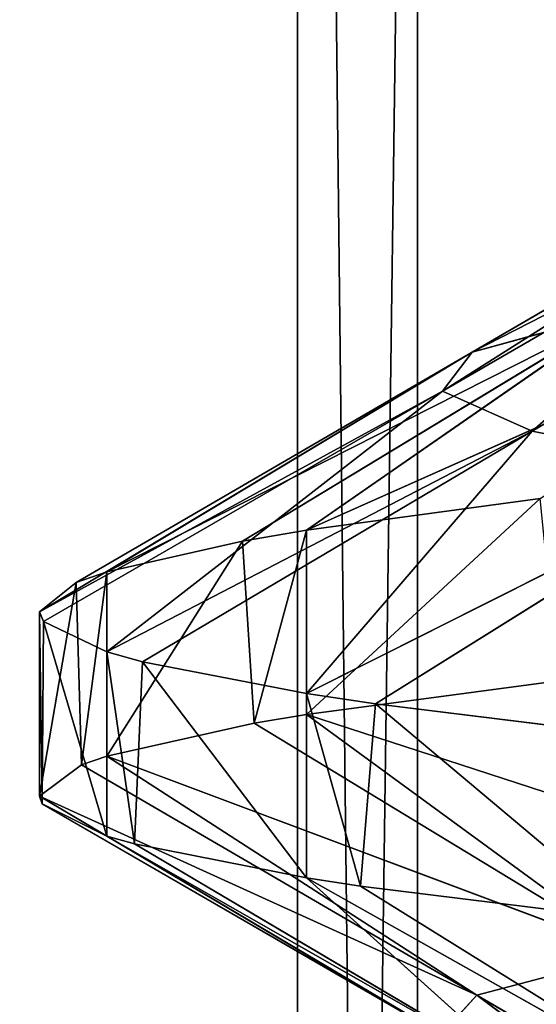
# Model space of a CAD drawing. Extents: x 23.4 to 34.4, y 0.2 to 38.3.
# Tile 243 of 595: x 28.6356 to 28.6706, y 24.8694 to 24.9362. Entities that reach past the tile are written whole.
import ezdxf

# ---------------------------------------------------------------- set-up
doc = ezdxf.new("R2010")
doc.units = 0
doc.header["$LTSCALE"] = 2.54
doc.layers.get('0').update_dxf_attribs({"color": 13, "linetype": 'CONTINUOUS'})

# ---------------------------------------------------------------- blocks, each defined once
blk = doc.blocks.new('SZCZOTKA_DO_WC_MOURO_-_WOL')
at = {"color": 0}
for p, q in [((28.662585, 24.445999, 4.790789), (28.631888, 27.183499, 4.740093)), ((28.662585, 24.445999, 4.790789), (28.631888, 27.183499, 4.740093)), ((28.65444, 24.445999, 4.400842), (28.65444, 27.183499, 4.400842)), ((28.65444, 24.445999, 4.400842), (28.65444, 27.183499, 4.400842)), ((28.65444, 24.445999, 4.400842), (28.69158, 27.183499, 4.354656)), ((28.65444, 24.445999, 4.400842), (28.69158, 27.183499, 4.354656)), ((28.662585, 24.445999, 4.790789), (28.662585, 27.183499, 4.790789)), ((28.662585, 24.445999, 4.790789), (28.662585, 27.183499, 4.790789)), ((28.702359, 24.932053, 4.663581), (28.66629, 24.913615, 4.625068)), ((28.702359, 24.932053, 4.663581), (28.66629, 24.913615, 4.625068)), ((28.664276, 24.910976, 4.578366), (28.693127, 24.92924, 4.62159)), ((28.664276, 24.910976, 4.578366), (28.693127, 24.92924, 4.62159)), ((28.66629, 24.913615, 4.625068), (28.693127, 24.92924, 4.62159)), ((28.66629, 24.913615, 4.625068), (28.693127, 24.92924, 4.62159)), ((28.664276, 24.910976, 4.578366), (28.691315, 24.926601, 4.57952)), ((28.664276, 24.910976, 4.578366), (28.691315, 24.926601, 4.57952)), ((28.691315, 24.926601, 4.57952), (28.670374, 24.908244, 4.531491)), ((28.691315, 24.926601, 4.57952), (28.670374, 24.908244, 4.531491)), ((28.670374, 24.908244, 4.531491), (28.696805, 24.923869, 4.537293)), ((28.670374, 24.908244, 4.531491), (28.696805, 24.923869, 4.537293)), ((28.655057, 24.901537, 4.692606), (28.694919, 24.919305, 4.716127)), ((28.655057, 24.901537, 4.692606), (28.694919, 24.919305, 4.716127)), ((28.676535, 24.916426, 4.67168), (28.641522, 24.898715, 4.642094)), ((28.676535, 24.916426, 4.67168), (28.641522, 24.898715, 4.642094)), ((28.650714, 24.900803, 4.679779), (28.676535, 24.916426, 4.67168)), ((28.650714, 24.900803, 4.679779), (28.676535, 24.916426, 4.67168)), ((28.655057, 24.901537, 4.692606), (28.676535, 24.916426, 4.67168)), ((28.655057, 24.901537, 4.692606), (28.676535, 24.916426, 4.67168)), ((28.66629, 24.913615, 4.625068), (28.676535, 24.916426, 4.67168)), ((28.66629, 24.913615, 4.625068), (28.676535, 24.916426, 4.67168)), ((28.636963, 24.895999, 4.59), (28.66629, 24.913615, 4.625068)), ((28.636963, 24.895999, 4.59), (28.66629, 24.913615, 4.625068)), ((28.66629, 24.913615, 4.625068), (28.63945, 24.89799, 4.628545)), ((28.66629, 24.913615, 4.625068), (28.63945, 24.89799, 4.628545)), ((28.66629, 24.913615, 4.625068), (28.641522, 24.898715, 4.642094)), ((28.66629, 24.913615, 4.625068), (28.641522, 24.898715, 4.642094)), ((28.66629, 24.913615, 4.625068), (28.664276, 24.910976, 4.578366)), ((28.66629, 24.913615, 4.625068), (28.664276, 24.910976, 4.578366)), ((28.636963, 24.895999, 4.59), (28.664276, 24.910976, 4.578366)), ((28.636963, 24.895999, 4.59), (28.664276, 24.910976, 4.578366)), ((28.637238, 24.895351, 4.577213), (28.664276, 24.910976, 4.578366)), ((28.637238, 24.895351, 4.577213), (28.664276, 24.910976, 4.578366)), ((28.664276, 24.910976, 4.578366), (28.641522, 24.893285, 4.537905)), ((28.664276, 24.910976, 4.578366), (28.641522, 24.893285, 4.537905)), ((28.670374, 24.908244, 4.531491), (28.664276, 24.910976, 4.578366)), ((28.670374, 24.908244, 4.531491), (28.664276, 24.910976, 4.578366)), ((28.670374, 24.908244, 4.531491), (28.641522, 24.893285, 4.537905)), ((28.670374, 24.908244, 4.531491), (28.641522, 24.893285, 4.537905)), ((28.670374, 24.908244, 4.531491), (28.643939, 24.892619, 4.52569)), ((28.670374, 24.908244, 4.531491), (28.643939, 24.892619, 4.52569)), ((28.655057, 24.890462, 4.487394), (28.670374, 24.908244, 4.531491)), ((28.655057, 24.890462, 4.487394), (28.670374, 24.908244, 4.531491)), ((28.670374, 24.908244, 4.531491), (28.684744, 24.905383, 4.48569)), ((28.670374, 24.908244, 4.531491), (28.684744, 24.905383, 4.48569)), ((28.655057, 24.890462, 4.487394), (28.684744, 24.905383, 4.48569)), ((28.655057, 24.890462, 4.487394), (28.684744, 24.905383, 4.48569)), ((28.659738, 24.889758, 4.475348), (28.684744, 24.905383, 4.48569)), ((28.659738, 24.889758, 4.475348), (28.684744, 24.905383, 4.48569)), ((28.670917, 24.903679, 4.728633), (28.655057, 24.889038, 4.692606)), ((28.670917, 24.903679, 4.728633), (28.655057, 24.889038, 4.692606)), ((28.670917, 24.903679, 4.728633), (28.655057, 24.901537, 4.692606)), ((28.670917, 24.903679, 4.728633), (28.655057, 24.901537, 4.692606)), ((28.655057, 24.901537, 4.692606), (28.650714, 24.900803, 4.679779)), ((28.655057, 24.901537, 4.692606), (28.650714, 24.900803, 4.679779)), ((28.655057, 24.901537, 4.692606), (28.651517, 24.888445, 4.682298)), ((28.655057, 24.901537, 4.692606), (28.651517, 24.888445, 4.682298)), ((28.655057, 24.901537, 4.692606), (28.655057, 24.889038, 4.692606)), ((28.655057, 24.901537, 4.692606), (28.655057, 24.889038, 4.692606)), ((28.650714, 24.900803, 4.679779), (28.641522, 24.886214, 4.642094)), ((28.650714, 24.900803, 4.679779), (28.641522, 24.886214, 4.642094)), ((28.650714, 24.900803, 4.679779), (28.641522, 24.898715, 4.642094)), ((28.650714, 24.900803, 4.679779), (28.641522, 24.898715, 4.642094)), ((28.650714, 24.900803, 4.679779), (28.651517, 24.888445, 4.682298)), ((28.650714, 24.900803, 4.679779), (28.651517, 24.888445, 4.682298)), ((28.641522, 24.898715, 4.642094), (28.63945, 24.89799, 4.628545)), ((28.641522, 24.898715, 4.642094), (28.63945, 24.89799, 4.628545)), ((28.641522, 24.898715, 4.642094), (28.639795, 24.885628, 4.631126)), ((28.641522, 24.898715, 4.642094), (28.639795, 24.885628, 4.631126)), ((28.641522, 24.898715, 4.642094), (28.641522, 24.886214, 4.642094)), ((28.641522, 24.898715, 4.642094), (28.641522, 24.886214, 4.642094)), ((28.63945, 24.89799, 4.628545), (28.636963, 24.883499, 4.59)), ((28.63945, 24.89799, 4.628545), (28.636963, 24.883499, 4.59)), ((28.63945, 24.89799, 4.628545), (28.636963, 24.895999, 4.59)), ((28.63945, 24.89799, 4.628545), (28.636963, 24.895999, 4.59)), ((28.63945, 24.89799, 4.628545), (28.639795, 24.885628, 4.631126)), ((28.63945, 24.89799, 4.628545), (28.639795, 24.885628, 4.631126)), ((28.636963, 24.895999, 4.59), (28.636963, 24.883499, 4.59)), ((28.636963, 24.895999, 4.59), (28.636963, 24.883499, 4.59)), ((28.636963, 24.895999, 4.59), (28.637137, 24.882982, 4.579777)), ((28.636963, 24.895999, 4.59), (28.637137, 24.882982, 4.579777)), ((28.636963, 24.895999, 4.59), (28.637238, 24.895351, 4.577213)), ((28.636963, 24.895999, 4.59), (28.637238, 24.895351, 4.577213)), ((28.637238, 24.895351, 4.577213), (28.637137, 24.882982, 4.579777)), ((28.637238, 24.895351, 4.577213), (28.637137, 24.882982, 4.579777)), ((28.637238, 24.895351, 4.577213), (28.641522, 24.880785, 4.537905)), ((28.637238, 24.895351, 4.577213), (28.641522, 24.880785, 4.537905)), ((28.637238, 24.895351, 4.577213), (28.641522, 24.893285, 4.537905)), ((28.637238, 24.895351, 4.577213), (28.641522, 24.893285, 4.537905)), ((28.641522, 24.893285, 4.537905), (28.641522, 24.880785, 4.537905)), ((28.641522, 24.893285, 4.537905), (28.641522, 24.880785, 4.537905)), ((28.641522, 24.893285, 4.537905), (28.643387, 24.880261, 4.528258)), ((28.641522, 24.893285, 4.537905), (28.643387, 24.880261, 4.528258)), ((28.641522, 24.893285, 4.537905), (28.643939, 24.892619, 4.52569)), ((28.641522, 24.893285, 4.537905), (28.643939, 24.892619, 4.52569)), ((28.643939, 24.892619, 4.52569), (28.643387, 24.880261, 4.528258)), ((28.643939, 24.892619, 4.52569), (28.643387, 24.880261, 4.528258)), ((28.643939, 24.892619, 4.52569), (28.655057, 24.877962, 4.487394)), ((28.643939, 24.892619, 4.52569), (28.655057, 24.877962, 4.487394)), ((28.643939, 24.892619, 4.52569), (28.655057, 24.890462, 4.487394)), ((28.643939, 24.892619, 4.52569), (28.655057, 24.890462, 4.487394)), ((28.655057, 24.889038, 4.692606), (28.67215, 24.891322, 4.730971)), ((28.655057, 24.889038, 4.692606), (28.67215, 24.891322, 4.730971)), ((28.655057, 24.890462, 4.487394), (28.655057, 24.877962, 4.487394)), ((28.655057, 24.890462, 4.487394), (28.655057, 24.877962, 4.487394)), ((28.655057, 24.890462, 4.487394), (28.658734, 24.877403, 4.4778)), ((28.655057, 24.890462, 4.487394), (28.658734, 24.877403, 4.4778)), ((28.655057, 24.890462, 4.487394), (28.659738, 24.889758, 4.475348)), ((28.655057, 24.890462, 4.487394), (28.659738, 24.889758, 4.475348)), ((28.659738, 24.889758, 4.475348), (28.658734, 24.877403, 4.4778)), ((28.659738, 24.889758, 4.475348), (28.658734, 24.877403, 4.4778)), ((28.659738, 24.889758, 4.475348), (28.677158, 24.875117, 4.44)), ((28.659738, 24.889758, 4.475348), (28.677158, 24.875117, 4.44)), ((28.659738, 24.889758, 4.475348), (28.677158, 24.887617, 4.44)), ((28.659738, 24.889758, 4.475348), (28.677158, 24.887617, 4.44)), ((28.651517, 24.888445, 4.682298), (28.655057, 24.889038, 4.692606)), ((28.651517, 24.888445, 4.682298), (28.655057, 24.889038, 4.692606)), ((28.696039, 24.875697, 4.718254), (28.655057, 24.889038, 4.692606)), ((28.655057, 24.889038, 4.692606), (28.677264, 24.87282, 4.673972)), ((28.655057, 24.889038, 4.692606), (28.677264, 24.87282, 4.673972)), ((28.696039, 24.875697, 4.718254), (28.655057, 24.889038, 4.692606)), ((28.641522, 24.886214, 4.642094), (28.651517, 24.888445, 4.682298)), ((28.641522, 24.886214, 4.642094), (28.651517, 24.888445, 4.682298)), ((28.651517, 24.888445, 4.682298), (28.677264, 24.87282, 4.673972)), ((28.651517, 24.888445, 4.682298), (28.677264, 24.87282, 4.673972)), ((28.639795, 24.885628, 4.631126), (28.641522, 24.886214, 4.642094)), ((28.639795, 24.885628, 4.631126), (28.641522, 24.886214, 4.642094)), ((28.677264, 24.87282, 4.673972), (28.641522, 24.886214, 4.642094)), ((28.641522, 24.886214, 4.642094), (28.666605, 24.870001, 4.627416)), ((28.641522, 24.886214, 4.642094), (28.666605, 24.870001, 4.627416)), ((28.677264, 24.87282, 4.673972), (28.641522, 24.886214, 4.642094)), ((28.636963, 24.883499, 4.59), (28.639795, 24.885628, 4.631126)), ((28.636963, 24.883499, 4.59), (28.639795, 24.885628, 4.631126)), ((28.639795, 24.885628, 4.631126), (28.666605, 24.870001, 4.627416)), ((28.639795, 24.885628, 4.631126), (28.666605, 24.870001, 4.627416)), ((28.637137, 24.882982, 4.579777), (28.636963, 24.883499, 4.59)), ((28.666605, 24.870001, 4.627416), (28.636963, 24.883499, 4.59)), ((28.636963, 24.883499, 4.59), (28.664185, 24.867357, 4.5807)), ((28.636963, 24.883499, 4.59), (28.664185, 24.867357, 4.5807)), ((28.637137, 24.882982, 4.579777), (28.636963, 24.883499, 4.59)), ((28.666605, 24.870001, 4.627416), (28.636963, 24.883499, 4.59)), ((28.641522, 24.880785, 4.537905), (28.637137, 24.882982, 4.579777)), ((28.637137, 24.882982, 4.579777), (28.664185, 24.867357, 4.5807)), ((28.637137, 24.882982, 4.579777), (28.664185, 24.867357, 4.5807)), ((28.641522, 24.880785, 4.537905), (28.637137, 24.882982, 4.579777)), ((28.643387, 24.880261, 4.528258), (28.641522, 24.880785, 4.537905)), ((28.664185, 24.867357, 4.5807), (28.641522, 24.880785, 4.537905)), ((28.641522, 24.880785, 4.537905), (28.66987, 24.864635, 4.533828)), ((28.641522, 24.880785, 4.537905), (28.66987, 24.864635, 4.533828)), ((28.643387, 24.880261, 4.528258), (28.641522, 24.880785, 4.537905)), ((28.664185, 24.867357, 4.5807), (28.641522, 24.880785, 4.537905)), ((28.655057, 24.877962, 4.487394), (28.643387, 24.880261, 4.528258)), ((28.643387, 24.880261, 4.528258), (28.66987, 24.864635, 4.533828)), ((28.643387, 24.880261, 4.528258), (28.66987, 24.864635, 4.533828)), ((28.655057, 24.877962, 4.487394), (28.643387, 24.880261, 4.528258)), ((28.658734, 24.877403, 4.4778), (28.655057, 24.877962, 4.487394)), ((28.66987, 24.864635, 4.533828), (28.655057, 24.877962, 4.487394)), ((28.655057, 24.877962, 4.487394), (28.683835, 24.861778, 4.487921)), ((28.655057, 24.877962, 4.487394), (28.683835, 24.861778, 4.487921)), ((28.658734, 24.877403, 4.4778), (28.655057, 24.877962, 4.487394)), ((28.66987, 24.864635, 4.533828), (28.655057, 24.877962, 4.487394)), ((28.677158, 24.875117, 4.44), (28.658734, 24.877403, 4.4778)), ((28.658734, 24.877403, 4.4778), (28.683835, 24.861778, 4.487921)), ((28.658734, 24.877403, 4.4778), (28.683835, 24.861778, 4.487921)), ((28.677158, 24.875117, 4.44), (28.658734, 24.877403, 4.4778)), ((28.666605, 24.870001, 4.627416), (28.677264, 24.87282, 4.673972)), ((28.666605, 24.870001, 4.627416), (28.677264, 24.87282, 4.673972)), ((28.664185, 24.867357, 4.5807), (28.666605, 24.870001, 4.627416)), ((28.664185, 24.867357, 4.5807), (28.666605, 24.870001, 4.627416)), ((28.666605, 24.870001, 4.627416), (28.693411, 24.854378, 4.623706)), ((28.666605, 24.870001, 4.627416), (28.693411, 24.854378, 4.623706)), ((28.666605, 24.870001, 4.627416), (28.691232, 24.851732, 4.581622)), ((28.666605, 24.870001, 4.627416), (28.691232, 24.851732, 4.581622))]:
    blk.add_line(p, q, dxfattribs=at)
mesh = blk.add_polyface(dxfattribs=at)
corners = [(34.436963, 37.783499, 8.989999), (23.436964, 0.7835, 8.989999), (23.436964, 37.783499, 8.989999)]
mesh.append_faces([[corners[k] for k in face] for face in [(0, 1, 2)]], dxfattribs={"color": 0})
mesh = blk.add_polyface(dxfattribs=at)
corners = [(34.436963, 37.783499, 8.989999), (33.936963, 0.2835, 8.989999), (23.436964, 0.7835, 8.989999)]
mesh.append_faces([[corners[k] for k in face] for face in [(0, 1, 2)]], dxfattribs={"color": 0})
mesh = blk.add_polyface(dxfattribs=at)
corners = [(34.436963, 37.783499, 9.189999), (23.436964, 37.783499, 9.189999), (34.436963, 0.7835, 9.189999)]
mesh.append_faces([[corners[k] for k in face] for face in [(0, 1, 2)]], dxfattribs={"color": 0})
mesh = blk.add_polyface(dxfattribs=at)
corners = [(34.436963, 0.7835, 9.189999), (23.436964, 37.783499, 9.189999), (23.436964, 0.7835, 9.189999)]
mesh.append_faces([[corners[k] for k in face] for face in [(0, 1, 2)]], dxfattribs={"color": 0})
mesh = blk.add_polyface(dxfattribs=at)
corners = [(28.713818, 24.433501, 3.821751), (28.583804, 24.433501, 3.872171), (28.713818, 36.333499, 3.821751)]
mesh.append_faces([[corners[k] for k in face] for face in [(0, 1, 2)]], dxfattribs={"color": 0})
mesh = blk.add_polyface(dxfattribs=at)
corners = [(28.713818, 36.333499, 3.821751), (28.583804, 24.433501, 3.872171), (28.583804, 36.333499, 3.872171)]
mesh.append_faces([[corners[k] for k in face] for face in [(0, 1, 2)]], dxfattribs={"color": 0})
mesh = blk.add_polyface(dxfattribs=at)
corners = [(28.746091, 24.433501, 5.366895), (28.614084, 36.333499, 5.321947), (28.614084, 24.433501, 5.321947)]
mesh.append_faces([[corners[k] for k in face] for face in [(0, 1, 2)]], dxfattribs={"color": 0})
mesh = blk.add_polyface(dxfattribs=at)
corners = [(28.746091, 36.333499, 5.366895), (28.614084, 36.333499, 5.321947), (28.746091, 24.433501, 5.366895)]
mesh.append_faces([[corners[k] for k in face] for face in [(0, 1, 2)]], dxfattribs={"color": 0})
mesh = blk.add_polyface(dxfattribs=at)
corners = [(28.625885, 27.183499, 4.452775), (28.625885, 24.445999, 4.452775), (28.65444, 27.183499, 4.400842)]
mesh.append_faces([[corners[k] for k in face] for face in [(0, 1, 2)]], dxfattribs={"color": 0})
mesh = blk.add_polyface(dxfattribs=at)
corners = [(28.65444, 27.183499, 4.400842), (28.625885, 24.445999, 4.452775), (28.65444, 24.445999, 4.400842)]
mesh.append_faces([[corners[k] for k in face] for face in [(0, 1, 2)]], dxfattribs={"color": 0})
mesh = blk.add_polyface(dxfattribs=at)
corners = [(28.662585, 27.183499, 4.790789), (28.662585, 24.445999, 4.790789), (28.631888, 27.183499, 4.740093)]
mesh.append_faces([[corners[k] for k in face] for face in [(0, 1, 2)]], dxfattribs={"color": 0})
mesh = blk.add_polyface(dxfattribs=at)
corners = [(28.631888, 27.183499, 4.740093), (28.662585, 24.445999, 4.790789), (28.631888, 24.445999, 4.740093)]
mesh.append_faces([[corners[k] for k in face] for face in [(0, 1, 2)]], dxfattribs={"color": 0})
mesh = blk.add_polyface(dxfattribs=at)
corners = [(28.65444, 27.183499, 4.400842), (28.65444, 24.445999, 4.400842), (28.69158, 27.183499, 4.354656)]
mesh.append_faces([[corners[k] for k in face] for face in [(0, 1, 2)]], dxfattribs={"color": 0})
mesh = blk.add_polyface(dxfattribs=at)
corners = [(28.69158, 27.183499, 4.354656), (28.65444, 24.445999, 4.400842), (28.69158, 24.445999, 4.354656)]
mesh.append_faces([[corners[k] for k in face] for face in [(0, 1, 2)]], dxfattribs={"color": 0})
mesh = blk.add_polyface(dxfattribs=at)
corners = [(28.70162, 27.183499, 4.835384), (28.70162, 24.445999, 4.835384), (28.662585, 27.183499, 4.790789)]
mesh.append_faces([[corners[k] for k in face] for face in [(0, 1, 2)]], dxfattribs={"color": 0})
mesh = blk.add_polyface(dxfattribs=at)
corners = [(28.662585, 27.183499, 4.790789), (28.70162, 24.445999, 4.835384), (28.662585, 24.445999, 4.790789)]
mesh.append_faces([[corners[k] for k in face] for face in [(0, 1, 2)]], dxfattribs={"color": 0})
mesh = blk.add_polyface(dxfattribs=at)
corners = [(28.676535, 24.916426, 4.67168), (28.702359, 24.932053, 4.663581), (28.66629, 24.913615, 4.625068)]
mesh.append_faces([[corners[k] for k in face] for face in [(0, 1, 2)]], dxfattribs={"color": 0})
mesh = blk.add_polyface(dxfattribs=at)
corners = [(28.702359, 24.932053, 4.663581), (28.693127, 24.92924, 4.62159), (28.66629, 24.913615, 4.625068)]
mesh.append_faces([[corners[k] for k in face] for face in [(0, 1, 2)]], dxfattribs={"color": 0})
mesh = blk.add_polyface(dxfattribs=at)
corners = [(28.693127, 24.92924, 4.62159), (28.691315, 24.926601, 4.57952), (28.664276, 24.910976, 4.578366)]
mesh.append_faces([[corners[k] for k in face] for face in [(0, 1, 2)]], dxfattribs={"color": 0})
mesh = blk.add_polyface(dxfattribs=at)
corners = [(28.66629, 24.913615, 4.625068), (28.693127, 24.92924, 4.62159), (28.664276, 24.910976, 4.578366)]
mesh.append_faces([[corners[k] for k in face] for face in [(0, 1, 2)]], dxfattribs={"color": 0})
mesh = blk.add_polyface(dxfattribs=at)
corners = [(28.691315, 24.926601, 4.57952), (28.670374, 24.908244, 4.531491), (28.664276, 24.910976, 4.578366)]
mesh.append_faces([[corners[k] for k in face] for face in [(0, 1, 2)]], dxfattribs={"color": 0})
mesh = blk.add_polyface(dxfattribs=at)
corners = [(28.691315, 24.926601, 4.57952), (28.696805, 24.923869, 4.537293), (28.670374, 24.908244, 4.531491)]
mesh.append_faces([[corners[k] for k in face] for face in [(0, 1, 2)]], dxfattribs={"color": 0})
mesh = blk.add_polyface(dxfattribs=at)
corners = [(28.696805, 24.923869, 4.537293), (28.684744, 24.905383, 4.48569), (28.670374, 24.908244, 4.531491)]
mesh.append_faces([[corners[k] for k in face] for face in [(0, 1, 2)]], dxfattribs={"color": 0})
mesh = blk.add_polyface(dxfattribs=at)
corners = [(28.694919, 24.919305, 4.716127), (28.676535, 24.916426, 4.67168), (28.655057, 24.901537, 4.692606)]
mesh.append_faces([[corners[k] for k in face] for face in [(0, 1, 2)]], dxfattribs={"color": 0})
mesh = blk.add_polyface(dxfattribs=at)
corners = [(28.670917, 24.903679, 4.728633), (28.694919, 24.919305, 4.716127), (28.655057, 24.901537, 4.692606)]
mesh.append_faces([[corners[k] for k in face] for face in [(0, 1, 2)]], dxfattribs={"color": 0})
mesh = blk.add_polyface(dxfattribs=at)
corners = [(28.650714, 24.900803, 4.679779), (28.676535, 24.916426, 4.67168), (28.641522, 24.898715, 4.642094)]
mesh.append_faces([[corners[k] for k in face] for face in [(0, 1, 2)]], dxfattribs={"color": 0})
mesh = blk.add_polyface(dxfattribs=at)
corners = [(28.676535, 24.916426, 4.67168), (28.66629, 24.913615, 4.625068), (28.641522, 24.898715, 4.642094)]
mesh.append_faces([[corners[k] for k in face] for face in [(0, 1, 2)]], dxfattribs={"color": 0})
mesh = blk.add_polyface(dxfattribs=at)
corners = [(28.655057, 24.901537, 4.692606), (28.676535, 24.916426, 4.67168), (28.650714, 24.900803, 4.679779)]
mesh.append_faces([[corners[k] for k in face] for face in [(0, 1, 2)]], dxfattribs={"color": 0})
mesh = blk.add_polyface(dxfattribs=at)
corners = [(28.66629, 24.913615, 4.625068), (28.664276, 24.910976, 4.578366), (28.636963, 24.895999, 4.59)]
mesh.append_faces([[corners[k] for k in face] for face in [(0, 1, 2)]], dxfattribs={"color": 0})
mesh = blk.add_polyface(dxfattribs=at)
corners = [(28.63945, 24.89799, 4.628545), (28.66629, 24.913615, 4.625068), (28.636963, 24.895999, 4.59)]
mesh.append_faces([[corners[k] for k in face] for face in [(0, 1, 2)]], dxfattribs={"color": 0})
mesh = blk.add_polyface(dxfattribs=at)
corners = [(28.641522, 24.898715, 4.642094), (28.66629, 24.913615, 4.625068), (28.63945, 24.89799, 4.628545)]
mesh.append_faces([[corners[k] for k in face] for face in [(0, 1, 2)]], dxfattribs={"color": 0})
mesh = blk.add_polyface(dxfattribs=at)
corners = [(28.636963, 24.895999, 4.59), (28.664276, 24.910976, 4.578366), (28.637238, 24.895351, 4.577213)]
mesh.append_faces([[corners[k] for k in face] for face in [(0, 1, 2)]], dxfattribs={"color": 0})
mesh = blk.add_polyface(dxfattribs=at)
corners = [(28.664276, 24.910976, 4.578366), (28.641522, 24.893285, 4.537905), (28.637238, 24.895351, 4.577213)]
mesh.append_faces([[corners[k] for k in face] for face in [(0, 1, 2)]], dxfattribs={"color": 0})
mesh = blk.add_polyface(dxfattribs=at)
corners = [(28.664276, 24.910976, 4.578366), (28.670374, 24.908244, 4.531491), (28.641522, 24.893285, 4.537905)]
mesh.append_faces([[corners[k] for k in face] for face in [(0, 1, 2)]], dxfattribs={"color": 0})
mesh = blk.add_polyface(dxfattribs=at)
corners = [(28.641522, 24.893285, 4.537905), (28.670374, 24.908244, 4.531491), (28.643939, 24.892619, 4.52569)]
mesh.append_faces([[corners[k] for k in face] for face in [(0, 1, 2)]], dxfattribs={"color": 0})
mesh = blk.add_polyface(dxfattribs=at)
corners = [(28.670374, 24.908244, 4.531491), (28.655057, 24.890462, 4.487394), (28.643939, 24.892619, 4.52569)]
mesh.append_faces([[corners[k] for k in face] for face in [(0, 1, 2)]], dxfattribs={"color": 0})
mesh = blk.add_polyface(dxfattribs=at)
corners = [(28.670374, 24.908244, 4.531491), (28.684744, 24.905383, 4.48569), (28.655057, 24.890462, 4.487394)]
mesh.append_faces([[corners[k] for k in face] for face in [(0, 1, 2)]], dxfattribs={"color": 0})
mesh = blk.add_polyface(dxfattribs=at)
corners = [(28.655057, 24.890462, 4.487394), (28.684744, 24.905383, 4.48569), (28.659738, 24.889758, 4.475348)]
mesh.append_faces([[corners[k] for k in face] for face in [(0, 1, 2)]], dxfattribs={"color": 0})
mesh = blk.add_polyface(dxfattribs=at)
corners = [(28.684744, 24.905383, 4.48569), (28.677158, 24.887617, 4.44), (28.659738, 24.889758, 4.475348)]
mesh.append_faces([[corners[k] for k in face] for face in [(0, 1, 2)]], dxfattribs={"color": 0})
mesh = blk.add_polyface(dxfattribs=at)
corners = [(28.670917, 24.903679, 4.728633), (28.655057, 24.889038, 4.692606), (28.67215, 24.891322, 4.730971)]
mesh.append_faces([[corners[k] for k in face] for face in [(0, 1, 2)]], dxfattribs={"color": 0})
mesh = blk.add_polyface(dxfattribs=at)
corners = [(28.670917, 24.903679, 4.728633), (28.655057, 24.901537, 4.692606), (28.655057, 24.889038, 4.692606)]
mesh.append_faces([[corners[k] for k in face] for face in [(0, 1, 2)]], dxfattribs={"color": 0})
mesh = blk.add_polyface(dxfattribs=at)
corners = [(28.655057, 24.901537, 4.692606), (28.650714, 24.900803, 4.679779), (28.651517, 24.888445, 4.682298)]
mesh.append_faces([[corners[k] for k in face] for face in [(0, 1, 2)]], dxfattribs={"color": 0})
mesh = blk.add_polyface(dxfattribs=at)
corners = [(28.655057, 24.901537, 4.692606), (28.651517, 24.888445, 4.682298), (28.655057, 24.889038, 4.692606)]
mesh.append_faces([[corners[k] for k in face] for face in [(0, 1, 2)]], dxfattribs={"color": 0})
mesh = blk.add_polyface(dxfattribs=at)
corners = [(28.650714, 24.900803, 4.679779), (28.641522, 24.886214, 4.642094), (28.651517, 24.888445, 4.682298)]
mesh.append_faces([[corners[k] for k in face] for face in [(0, 1, 2)]], dxfattribs={"color": 0})
mesh = blk.add_polyface(dxfattribs=at)
corners = [(28.650714, 24.900803, 4.679779), (28.641522, 24.898715, 4.642094), (28.641522, 24.886214, 4.642094)]
mesh.append_faces([[corners[k] for k in face] for face in [(0, 1, 2)]], dxfattribs={"color": 0})
mesh = blk.add_polyface(dxfattribs=at)
corners = [(28.641522, 24.898715, 4.642094), (28.63945, 24.89799, 4.628545), (28.639795, 24.885628, 4.631126)]
mesh.append_faces([[corners[k] for k in face] for face in [(0, 1, 2)]], dxfattribs={"color": 0})
mesh = blk.add_polyface(dxfattribs=at)
corners = [(28.641522, 24.898715, 4.642094), (28.639795, 24.885628, 4.631126), (28.641522, 24.886214, 4.642094)]
mesh.append_faces([[corners[k] for k in face] for face in [(0, 1, 2)]], dxfattribs={"color": 0})
mesh = blk.add_polyface(dxfattribs=at)
corners = [(28.63945, 24.89799, 4.628545), (28.636963, 24.883499, 4.59), (28.639795, 24.885628, 4.631126)]
mesh.append_faces([[corners[k] for k in face] for face in [(0, 1, 2)]], dxfattribs={"color": 0})
mesh = blk.add_polyface(dxfattribs=at)
corners = [(28.63945, 24.89799, 4.628545), (28.636963, 24.895999, 4.59), (28.636963, 24.883499, 4.59)]
mesh.append_faces([[corners[k] for k in face] for face in [(0, 1, 2)]], dxfattribs={"color": 0})
mesh = blk.add_polyface(dxfattribs=at)
corners = [(28.636963, 24.895999, 4.59), (28.637137, 24.882982, 4.579777), (28.636963, 24.883499, 4.59)]
mesh.append_faces([[corners[k] for k in face] for face in [(0, 1, 2)]], dxfattribs={"color": 0})
mesh = blk.add_polyface(dxfattribs=at)
corners = [(28.636963, 24.895999, 4.59), (28.637238, 24.895351, 4.577213), (28.637137, 24.882982, 4.579777)]
mesh.append_faces([[corners[k] for k in face] for face in [(0, 1, 2)]], dxfattribs={"color": 0})
mesh = blk.add_polyface(dxfattribs=at)
corners = [(28.637238, 24.895351, 4.577213), (28.641522, 24.880785, 4.537905), (28.637137, 24.882982, 4.579777)]
mesh.append_faces([[corners[k] for k in face] for face in [(0, 1, 2)]], dxfattribs={"color": 0})
mesh = blk.add_polyface(dxfattribs=at)
corners = [(28.637238, 24.895351, 4.577213), (28.641522, 24.893285, 4.537905), (28.641522, 24.880785, 4.537905)]
mesh.append_faces([[corners[k] for k in face] for face in [(0, 1, 2)]], dxfattribs={"color": 0})
mesh = blk.add_polyface(dxfattribs=at)
corners = [(28.641522, 24.893285, 4.537905), (28.643387, 24.880261, 4.528258), (28.641522, 24.880785, 4.537905)]
mesh.append_faces([[corners[k] for k in face] for face in [(0, 1, 2)]], dxfattribs={"color": 0})
mesh = blk.add_polyface(dxfattribs=at)
corners = [(28.641522, 24.893285, 4.537905), (28.643939, 24.892619, 4.52569), (28.643387, 24.880261, 4.528258)]
mesh.append_faces([[corners[k] for k in face] for face in [(0, 1, 2)]], dxfattribs={"color": 0})
mesh = blk.add_polyface(dxfattribs=at)
corners = [(28.643939, 24.892619, 4.52569), (28.655057, 24.877962, 4.487394), (28.643387, 24.880261, 4.528258)]
mesh.append_faces([[corners[k] for k in face] for face in [(0, 1, 2)]], dxfattribs={"color": 0})
mesh = blk.add_polyface(dxfattribs=at)
corners = [(28.643939, 24.892619, 4.52569), (28.655057, 24.890462, 4.487394), (28.655057, 24.877962, 4.487394)]
mesh.append_faces([[corners[k] for k in face] for face in [(0, 1, 2)]], dxfattribs={"color": 0})
mesh = blk.add_polyface(dxfattribs=at)
corners = [(28.67215, 24.891322, 4.730971), (28.655057, 24.889038, 4.692606), (28.696039, 24.875697, 4.718254)]
mesh.append_faces([[corners[k] for k in face] for face in [(0, 1, 2)]], dxfattribs={"color": 0})
mesh = blk.add_polyface(dxfattribs=at)
corners = [(28.655057, 24.890462, 4.487394), (28.658734, 24.877403, 4.4778), (28.655057, 24.877962, 4.487394)]
mesh.append_faces([[corners[k] for k in face] for face in [(0, 1, 2)]], dxfattribs={"color": 0})
mesh = blk.add_polyface(dxfattribs=at)
corners = [(28.655057, 24.890462, 4.487394), (28.659738, 24.889758, 4.475348), (28.658734, 24.877403, 4.4778)]
mesh.append_faces([[corners[k] for k in face] for face in [(0, 1, 2)]], dxfattribs={"color": 0})
mesh = blk.add_polyface(dxfattribs=at)
corners = [(28.659738, 24.889758, 4.475348), (28.677158, 24.875117, 4.44), (28.658734, 24.877403, 4.4778)]
mesh.append_faces([[corners[k] for k in face] for face in [(0, 1, 2)]], dxfattribs={"color": 0})
mesh = blk.add_polyface(dxfattribs=at)
corners = [(28.659738, 24.889758, 4.475348), (28.677158, 24.887617, 4.44), (28.677158, 24.875117, 4.44)]
mesh.append_faces([[corners[k] for k in face] for face in [(0, 1, 2)]], dxfattribs={"color": 0})
mesh = blk.add_polyface(dxfattribs=at)
corners = [(28.655057, 24.889038, 4.692606), (28.651517, 24.888445, 4.682298), (28.677264, 24.87282, 4.673972)]
mesh.append_faces([[corners[k] for k in face] for face in [(0, 1, 2)]], dxfattribs={"color": 0})
mesh = blk.add_polyface(dxfattribs=at)
corners = [(28.696039, 24.875697, 4.718254), (28.655057, 24.889038, 4.692606), (28.677264, 24.87282, 4.673972)]
mesh.append_faces([[corners[k] for k in face] for face in [(0, 1, 2)]], dxfattribs={"color": 0})
mesh = blk.add_polyface(dxfattribs=at)
corners = [(28.651517, 24.888445, 4.682298), (28.641522, 24.886214, 4.642094), (28.677264, 24.87282, 4.673972)]
mesh.append_faces([[corners[k] for k in face] for face in [(0, 1, 2)]], dxfattribs={"color": 0})
mesh = blk.add_polyface(dxfattribs=at)
corners = [(28.641522, 24.886214, 4.642094), (28.639795, 24.885628, 4.631126), (28.666605, 24.870001, 4.627416)]
mesh.append_faces([[corners[k] for k in face] for face in [(0, 1, 2)]], dxfattribs={"color": 0})
mesh = blk.add_polyface(dxfattribs=at)
corners = [(28.677264, 24.87282, 4.673972), (28.641522, 24.886214, 4.642094), (28.666605, 24.870001, 4.627416)]
mesh.append_faces([[corners[k] for k in face] for face in [(0, 1, 2)]], dxfattribs={"color": 0})
mesh = blk.add_polyface(dxfattribs=at)
corners = [(28.639795, 24.885628, 4.631126), (28.636963, 24.883499, 4.59), (28.666605, 24.870001, 4.627416)]
mesh.append_faces([[corners[k] for k in face] for face in [(0, 1, 2)]], dxfattribs={"color": 0})
mesh = blk.add_polyface(dxfattribs=at)
corners = [(28.666605, 24.870001, 4.627416), (28.636963, 24.883499, 4.59), (28.664185, 24.867357, 4.5807)]
mesh.append_faces([[corners[k] for k in face] for face in [(0, 1, 2)]], dxfattribs={"color": 0})
mesh = blk.add_polyface(dxfattribs=at)
corners = [(28.636963, 24.883499, 4.59), (28.637137, 24.882982, 4.579777), (28.664185, 24.867357, 4.5807)]
mesh.append_faces([[corners[k] for k in face] for face in [(0, 1, 2)]], dxfattribs={"color": 0})
mesh = blk.add_polyface(dxfattribs=at)
corners = [(28.664185, 24.867357, 4.5807), (28.637137, 24.882982, 4.579777), (28.641522, 24.880785, 4.537905)]
mesh.append_faces([[corners[k] for k in face] for face in [(0, 1, 2)]], dxfattribs={"color": 0})
mesh = blk.add_polyface(dxfattribs=at)
corners = [(28.664185, 24.867357, 4.5807), (28.641522, 24.880785, 4.537905), (28.66987, 24.864635, 4.533828)]
mesh.append_faces([[corners[k] for k in face] for face in [(0, 1, 2)]], dxfattribs={"color": 0})
mesh = blk.add_polyface(dxfattribs=at)
corners = [(28.641522, 24.880785, 4.537905), (28.643387, 24.880261, 4.528258), (28.66987, 24.864635, 4.533828)]
mesh.append_faces([[corners[k] for k in face] for face in [(0, 1, 2)]], dxfattribs={"color": 0})
mesh = blk.add_polyface(dxfattribs=at)
corners = [(28.66987, 24.864635, 4.533828), (28.643387, 24.880261, 4.528258), (28.655057, 24.877962, 4.487394)]
mesh.append_faces([[corners[k] for k in face] for face in [(0, 1, 2)]], dxfattribs={"color": 0})
mesh = blk.add_polyface(dxfattribs=at)
corners = [(28.66987, 24.864635, 4.533828), (28.655057, 24.877962, 4.487394), (28.683835, 24.861778, 4.487921)]
mesh.append_faces([[corners[k] for k in face] for face in [(0, 1, 2)]], dxfattribs={"color": 0})
mesh = blk.add_polyface(dxfattribs=at)
corners = [(28.683835, 24.861778, 4.487921), (28.655057, 24.877962, 4.487394), (28.658734, 24.877403, 4.4778)]
mesh.append_faces([[corners[k] for k in face] for face in [(0, 1, 2)]], dxfattribs={"color": 0})
mesh = blk.add_polyface(dxfattribs=at)
corners = [(28.683835, 24.861778, 4.487921), (28.658734, 24.877403, 4.4778), (28.677158, 24.875117, 4.44)]
mesh.append_faces([[corners[k] for k in face] for face in [(0, 1, 2)]], dxfattribs={"color": 0})
mesh = blk.add_polyface(dxfattribs=at)
corners = [(28.677264, 24.87282, 4.673972), (28.666605, 24.870001, 4.627416), (28.693411, 24.854378, 4.623706)]
mesh.append_faces([[corners[k] for k in face] for face in [(0, 1, 2)]], dxfattribs={"color": 0})
mesh = blk.add_polyface(dxfattribs=at)
corners = [(28.666605, 24.870001, 4.627416), (28.664185, 24.867357, 4.5807), (28.691232, 24.851732, 4.581622)]
mesh.append_faces([[corners[k] for k in face] for face in [(0, 1, 2)]], dxfattribs={"color": 0})
mesh = blk.add_polyface(dxfattribs=at)
corners = [(28.666605, 24.870001, 4.627416), (28.691232, 24.851732, 4.581622), (28.693411, 24.854378, 4.623706)]
mesh.append_faces([[corners[k] for k in face] for face in [(0, 1, 2)]], dxfattribs={"color": 0})

msp = doc.modelspace()

# ---------------------------------------------------------------- block references
at = {"color": 0}
msp.add_blockref('SZCZOTKA_DO_WC_MOURO_-_WOL', (0, 0), dxfattribs=at)

doc.saveas('drawing.dxf')
